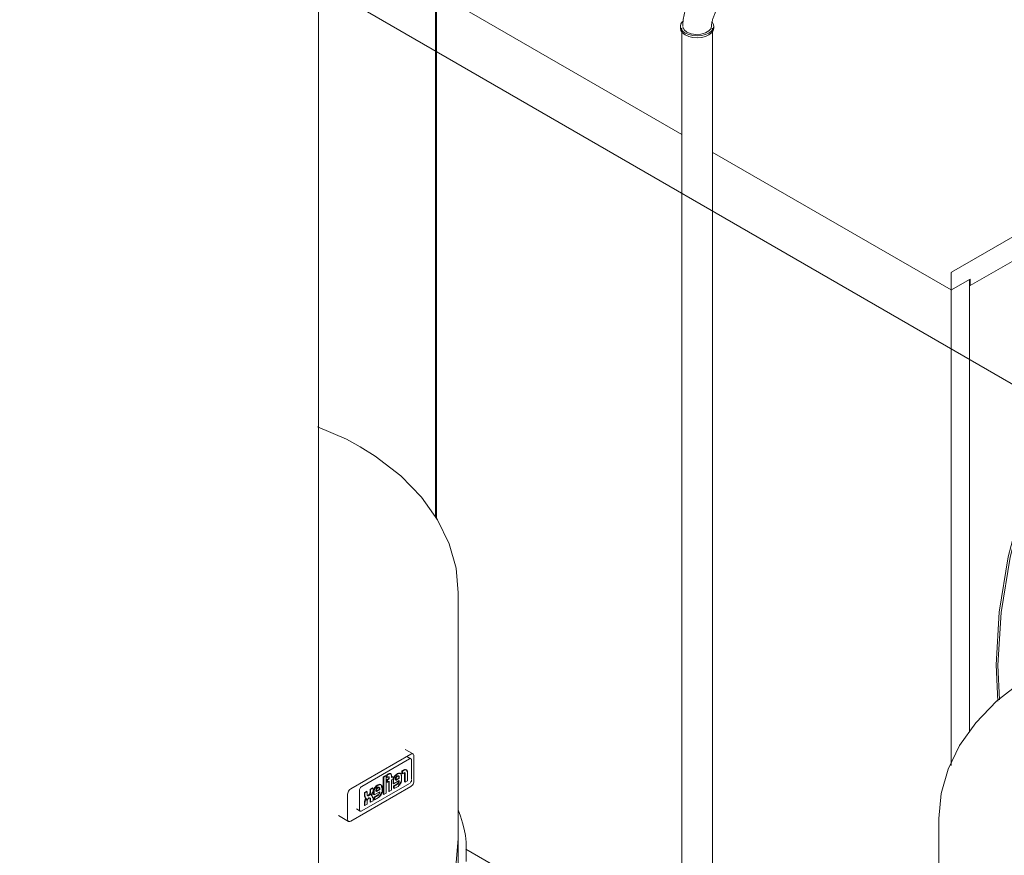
# Model space of a CAD drawing. Header units: metres. Extents: x -54598 to 1827199, y -329446 to -256744.
# Tile 372 of 474: x 226777 to 228143, y -304450 to -303291. Entities that reach past the tile are written whole.
import ezdxf

# ---------------------------------------------------------------- set-up
doc = ezdxf.new("R2010")
doc.units = ezdxf.units.M
for name, color, linetype, lineweight in [('G-ANNO-SYMB', 7, 'Continuous', 9), ('M-EQPM', 7, 'Continuous', 20), ('M-HVAC-DUCT', 70, 'Continuous', 20), ('P-PIPE', 7, 'Continuous', 20)]:
    doc.layers.add(name, color=color, linetype=linetype, lineweight=lineweight)
doc.styles.add('ISO_1.0', font='isocpeur.ttf')

# ---------------------------------------------------------------- blocks, each defined once
blk = doc.blocks.new('Reflex_N - Reflex N500 grey-733570-AKS44')
at = {"layer": 'M-EQPM', "color": 22}
for p, q in [((-12215.5, -14567.2), (-12215.5, -13840.5)), ((-12278.4, -14064), (-12289.2, -14057.8)), ((-12281.5, -14064.3), (-12364.7, -14112.3)), ((-12283.3, -14070.9), (-12349.6, -14109.1)), ((-12349.6, -14109.1), (-12283.3, -14070.9)), ((-12281.2, -14070.6), (-12286.9, -14067.4)), ((-12280.3, -14099.6), (-12280.3, -14072.6)), ((-12280.3, -14072.6), (-12280.3, -14099.6)), ((-12277.2, -14101.6), (-12277.2, -14066.8)), ((-12293.8, -14087.6), (-12291.2, -14086.1)), ((-12290.5, -14086.6), (-12293.1, -14088)), ((-12287.3, -14086.2), (-12288, -14085.8)), ((-12319.7, -14095.8), (-12316.5, -14093.9)), ((-12319.7, -14119.9), (-12319.7, -14095.8)), ((-12319, -14096.2), (-12319.7, -14095.8)), ((-12315.8, -14094.4), (-12319, -14096.2)), ((-12319, -14096.2), (-12319, -14120.3)), ((-12316.5, -14093.9), (-12315.8, -14094.4)), ((-12315.8, -14118.5), (-12315.8, -14094.4)), ((-12314.8, -14093), (-12312.2, -14091.5)), ((-12314.8, -14096.4), (-12314.8, -14093)), ((-12314.1, -14093.4), (-12314.8, -14093)), ((-12314.1, -14096.8), (-12314.8, -14096.4)), ((-12314.5, -14099.6), (-12312, -14098.1)), ((-12314.5, -14102.9), (-12314.5, -14099.6)), ((-12313.8, -14100), (-12314.5, -14099.6)), ((-12311.5, -14091.9), (-12314.1, -14093.4)), ((-12314.1, -14093.4), (-12314.1, -14096.8)), ((-12314.1, -14096.8), (-12312.4, -14095.8)), ((-12311.3, -14098.6), (-12313.8, -14100)), ((-12313.8, -14100), (-12313.8, -14103.3)), ((-12312, -14096), (-12312, -14095.7)), ((-12312, -14098.1), (-12312, -14096)), ((-12311.3, -14098.6), (-12312, -14098.1)), ((-12311.3, -14096.4), (-12311.3, -14098.6)), ((-12309.1, -14091.6), (-12309.8, -14091.2)), ((-12308.1, -14096.7), (-12308.1, -14093.9)), ((-12308.1, -14095.9), (-12306.7, -14095.1)), ((-12306, -14095.5), (-12308.1, -14096.7)), ((-12308.1, -14100), (-12306, -14098.8)), ((-12308.1, -14114), (-12308.1, -14100)), ((-12306, -14095.5), (-12306.7, -14095.1)), ((-12306.1, -14104.9), (-12306.1, -14100.5)), ((-12306, -14098.8), (-12306, -14095.5)), ((-12305.3, -14105.3), (-12297.4, -14100.7)), ((-12305.3, -14100.9), (-12305.3, -14105.3)), ((-12302.8, -14100.1), (-12298.1, -14097.4)), ((-12302.8, -14098.6), (-12302.8, -14100.1)), ((-12302.1, -14100.6), (-12302.8, -14100.1)), ((-12297.4, -14097.8), (-12302.1, -14100.6)), ((-12302.1, -14100.6), (-12302.1, -14099)), ((-12301, -14091.8), (-12299.9, -14091.2)), ((-12299.8, -14095), (-12300.5, -14094.6)), ((-12299.2, -14091.6), (-12300.3, -14092.2)), ((-12298.1, -14097.4), (-12298.1, -14095.8)), ((-12298.1, -14097.4), (-12297.4, -14097.8)), ((-12297.4, -14096.2), (-12297.4, -14097.8)), ((-12297.4, -14100.7), (-12297.4, -14101.6)), ((-12295.6, -14091.2), (-12296.3, -14090.8)), ((-12294.2, -14100.2), (-12294.2, -14094.5)), ((-12293.8, -14091.2), (-12293.8, -14087.6)), ((-12293.1, -14088), (-12293.8, -14087.6)), ((-12293.1, -14091.6), (-12293.8, -14091.2)), ((-12293.1, -14088), (-12293.1, -14091.6)), ((-12293.1, -14091.6), (-12291.2, -14090.5)), ((-12290, -14102.7), (-12290, -14091.2)), ((-12289.3, -14091.6), (-12289.3, -14103.2)), ((-12286, -14101.3), (-12286, -14089.1)), ((-12364.7, -14157.2), (-12281.5, -14109.2)), ((-12352.6, -14114.4), (-12352.6, -14141.3)), ((-12352.6, -14141.3), (-12352.6, -14114.4)), ((-12349.6, -14143.1), (-12283.3, -14104.8)), ((-12283.3, -14104.8), (-12349.6, -14143.1)), ((-12337.9, -14113.1), (-12334.7, -14111.2)), ((-12337.9, -14117.2), (-12337.9, -14113.1)), ((-12337.2, -14113.5), (-12337.9, -14113.1)), ((-12333.9, -14111.6), (-12337.2, -14113.5)), ((-12337.2, -14113.5), (-12337.2, -14117.6)), ((-12333.9, -14111.6), (-12334.7, -14111.2)), ((-12333.9, -14115.4), (-12333.9, -14111.6)), ((-12329.9, -14115.8), (-12325.2, -14113.1)), ((-12329.9, -14114.2), (-12329.9, -14115.8)), ((-12324.5, -14113.5), (-12329.2, -14116.2)), ((-12329.2, -14116.2), (-12329.2, -14114.6)), ((-12328.1, -14107.5), (-12327, -14106.8)), ((-12326.8, -14110.7), (-12327.6, -14110.3)), ((-12326.3, -14107.2), (-12327.4, -14107.9)), ((-12325.2, -14113.1), (-12325.2, -14111.5)), ((-12324.5, -14113.5), (-12325.2, -14113.1)), ((-12324.5, -14111.9), (-12324.5, -14113.5)), ((-12322.7, -14106.9), (-12323.4, -14106.4)), ((-12322, -14109.7), (-12322, -14110.4)), ((-12321.3, -14115.8), (-12321.3, -14110.1)), ((-12313.8, -14103.3), (-12314.5, -14102.9)), ((-12313.8, -14103.3), (-12311.3, -14101.9)), ((-12312, -14115.5), (-12312, -14102.3)), ((-12311.3, -14101.9), (-12311.3, -14115.9)), ((-12311.3, -14115.9), (-12308.1, -14114)), ((-12305.3, -14105.3), (-12306.1, -14104.9)), ((-12305.3, -14108.3), (-12300.6, -14105.6)), ((-12305.3, -14111.6), (-12305.3, -14108.3)), ((-12304.6, -14108.7), (-12305.3, -14108.3)), ((-12304.6, -14112), (-12305.3, -14111.6)), ((-12299.9, -14106), (-12304.6, -14108.7)), ((-12304.6, -14108.7), (-12304.6, -14112)), ((-12304.6, -14112), (-12299.2, -14108.9)), ((-12289.3, -14103.2), (-12290, -14102.7)), ((-12289.3, -14103.2), (-12286, -14101.3)), ((-12369.1, -14119.9), (-12369.1, -14154.7)), ((-12345.9, -14117.7), (-12342.6, -14115.8)), ((-12345.9, -14121.4), (-12345.9, -14117.7)), ((-12345.2, -14118.1), (-12345.9, -14117.7)), ((-12341.9, -14116.3), (-12345.2, -14118.1)), ((-12345.2, -14118.1), (-12345.2, -14121.8)), ((-12344.2, -14125), (-12343.5, -14125.5)), ((-12343.1, -14125.6), (-12343.8, -14125.2)), ((-12341.9, -14116.3), (-12342.6, -14115.8)), ((-12341.9, -14120.4), (-12341.9, -14116.3)), ((-12339.6, -14121.6), (-12340.3, -14121.2)), ((-12339.6, -14125.5), (-12340.3, -14125.1)), ((-12337.9, -14130.4), (-12337.9, -14126.3)), ((-12337.2, -14126.7), (-12337.2, -14130.8)), ((-12335.6, -14121.7), (-12336.3, -14121.3)), ((-12333.9, -14129), (-12333.9, -14125.3)), ((-12333.1, -14120.4), (-12333.1, -14116.1)), ((-12332.4, -14120.9), (-12333.1, -14120.4)), ((-12332.4, -14120.9), (-12324.5, -14116.3)), ((-12332.4, -14116.6), (-12332.4, -14120.9)), ((-12332.4, -14123.9), (-12327.7, -14121.2)), ((-12332.4, -14127.3), (-12332.4, -14123.9)), ((-12331.7, -14124.3), (-12332.4, -14123.9)), ((-12331.7, -14127.7), (-12332.4, -14127.3)), ((-12327, -14121.6), (-12331.7, -14124.3)), ((-12331.7, -14124.3), (-12331.7, -14127.7)), ((-12331.7, -14127.7), (-12326.3, -14124.5)), ((-12329.2, -14116.2), (-12329.9, -14115.8)), ((-12324.5, -14116.3), (-12324.5, -14117.3)), ((-12319, -14120.3), (-12319.7, -14119.9)), ((-12319, -14120.3), (-12315.8, -14118.5)), ((-12311.3, -14115.9), (-12312, -14115.5)), ((-12356.9, -14140.3), (-12351.7, -14143.3)), ((-12345.9, -14135), (-12345.9, -14131.3)), ((-12345.2, -14131.8), (-12345.9, -14131.3)), ((-12345.2, -14135.4), (-12345.9, -14135)), ((-12345.2, -14131.8), (-12345.2, -14135.4)), ((-12345.2, -14135.4), (-12341.9, -14133.6)), ((-12341.9, -14133.6), (-12341.9, -14129.5)), ((-12337.2, -14130.8), (-12337.9, -14130.4)), ((-12337.2, -14130.8), (-12333.9, -14129)), ((-12382, -14149.4), (-12367.8, -14157.5)), ((-12204.5, -14204.1), (-12204.5, -14195.4))]:
    blk.add_line(p, q, dxfattribs=at)
for points in [[(-12411.1, -13610.2, 0), (-12370.7, -13627.4, 0), (-12351.5, -13637.8, 0)], [(-12215.5, -13840.5, 0), (-12218.7, -13806.1, 0), (-12228.2, -13772.3, 0), (-12244.2, -13739.4, 0), (-12266.6, -13707.8, 0), (-12295.5, -13678, 0), (-12330.8, -13650.7, 0), (-12351.5, -13637.8, 0)], [(-12280.3, -14072.6, 0), (-12280.4, -14071.8, 0), (-12280.7, -14071.1, 0), (-12281.2, -14070.6, 0), (-12281.8, -14070.5, 0), (-12282.5, -14070.5, 0), (-12283.3, -14070.9, 0)], [(-12283.3, -14070.9, 0), (-12282.5, -14070.5, 0), (-12281.8, -14070.5, 0), (-12281.2, -14070.6, 0), (-12280.7, -14071.1, 0), (-12280.4, -14071.8, 0), (-12280.3, -14072.6, 0)], [(-12277.2, -14066.8, 0), (-12277.3, -14065.6, 0), (-12277.7, -14064.6, 0), (-12278.4, -14064, 0), (-12279.3, -14063.7, 0), (-12280.4, -14063.8, 0), (-12281.5, -14064.3, 0)], [(-12291.2, -14086.1, 0), (-12290.1, -14085.6, 0), (-12289, -14085.5, 0), (-12288, -14085.8, 0), (-12287.3, -14086.5, 0), (-12286.9, -14087.5, 0), (-12286.7, -14088.7, 0)], [(-12286, -14089.1, 0), (-12286.2, -14087.9, 0), (-12286.6, -14086.9, 0), (-12287.3, -14086.2, 0), (-12288.3, -14085.9, 0), (-12289.3, -14086.1, 0), (-12290.5, -14086.6, 0)], [(-12312.2, -14091.5, 0), (-12311.3, -14091.1, 0), (-12310.5, -14091, 0), (-12309.8, -14091.2, 0), (-12309.2, -14091.7, 0), (-12308.9, -14092.5, 0), (-12308.8, -14093.4, 0)], [(-12312.1, -14095.7, 0), (-12311.8, -14095.7, 0), (-12311.6, -14095.8, 0), (-12311.4, -14095.9, 0), (-12311.3, -14096.2, 0), (-12311.3, -14096.4, 0)], [(-12308.1, -14093.9, 0), (-12308.2, -14092.9, 0), (-12308.5, -14092.1, 0), (-12309.1, -14091.6, 0), (-12309.8, -14091.4, 0), (-12310.6, -14091.5, 0), (-12311.5, -14091.9, 0)], [(-12306.1, -14100.5, 0), (-12305.9, -14098.9, 0), (-12305.4, -14097.2, 0), (-12304.6, -14095.6, 0), (-12303.5, -14094, 0), (-12302.3, -14092.8, 0), (-12301, -14091.8, 0)], [(-12300.3, -14092.2, 0), (-12301.6, -14093.2, 0), (-12302.8, -14094.4, 0), (-12303.9, -14096, 0), (-12304.7, -14097.6, 0), (-12305.2, -14099.3, 0), (-12305.3, -14100.9, 0)], [(-12300.5, -14094.6, 0), (-12301, -14095, 0), (-12301.5, -14095.4, 0), (-12301.9, -14096, 0), (-12302.3, -14096.6, 0), (-12302.6, -14097.3, 0), (-12302.8, -14097.9, 0), (-12302.8, -14098.6, 0)], [(-12302.1, -14099, 0), (-12302, -14098.3, 0), (-12301.9, -14097.7, 0), (-12301.6, -14097, 0), (-12301.2, -14096.4, 0), (-12300.8, -14095.8, 0), (-12300.3, -14095.4, 0), (-12299.8, -14095, 0)], [(-12298.1, -14095.8, 0), (-12298.2, -14095.3, 0), (-12298.3, -14094.8, 0), (-12298.6, -14094.5, 0), (-12299, -14094.3, 0), (-12299.5, -14094.2, 0), (-12299.9, -14094.4, 0), (-12300.5, -14094.6, 0)], [(-12299.9, -14091.2, 0), (-12298.6, -14090.6, 0), (-12297.4, -14090.5, 0), (-12296.3, -14090.8, 0), (-12295.5, -14091.5, 0), (-12295, -14092.6, 0), (-12294.9, -14094, 0)], [(-12299.8, -14095, 0), (-12299.2, -14094.8, 0), (-12298.7, -14094.7, 0), (-12298.3, -14094.7, 0), (-12297.9, -14094.9, 0), (-12297.6, -14095.2, 0), (-12297.5, -14095.7, 0), (-12297.4, -14096.2, 0)], [(-12294.2, -14094.5, 0), (-12294.3, -14093.1, 0), (-12294.8, -14091.9, 0), (-12295.6, -14091.2, 0), (-12296.7, -14090.9, 0), (-12297.9, -14091, 0), (-12299.2, -14091.6, 0)], [(-12299.2, -14108.9, 0), (-12297.9, -14107.9, 0), (-12296.7, -14106.7, 0), (-12295.6, -14105.1, 0), (-12294.8, -14103.5, 0), (-12294.3, -14101.8, 0), (-12294.2, -14100.2, 0)], [(-12290, -14091.2, 0), (-12290, -14090.7, 0), (-12290.2, -14090.3, 0), (-12290.5, -14090, 0), (-12291, -14089.8, 0)], [(-12290.7, -14090.3, 0), (-12290.2, -14090.2, 0), (-12289.8, -14090.4, 0), (-12289.5, -14090.7, 0), (-12289.3, -14091.1, 0), (-12289.3, -14091.6, 0)], [(-12282.5, -14104.3, 0), (-12281.8, -14103.5, 0), (-12281.2, -14102.6, 0), (-12280.7, -14101.6, 0), (-12280.4, -14100.5, 0)], [(-12280.4, -14100.5, 0), (-12280.7, -14101.6, 0), (-12281.2, -14102.6, 0), (-12281.8, -14103.5, 0), (-12282.5, -14104.3, 0)], [(-12364.7, -14112.3, 0), (-12365.9, -14113.2, 0), (-12366.9, -14114.3, 0), (-12367.8, -14115.6, 0), (-12368.5, -14117, 0), (-12368.9, -14118.5, 0), (-12369.1, -14119.9, 0)], [(-12349.6, -14109.1, 0), (-12350.3, -14109.7, 0), (-12351.1, -14110.5, 0), (-12351.7, -14111.4, 0), (-12352.2, -14112.4, 0), (-12352.5, -14113.4, 0), (-12352.6, -14114.4, 0)], [(-12352.6, -14114.4, 0), (-12352.5, -14113.4, 0), (-12352.2, -14112.4, 0), (-12351.7, -14111.4, 0), (-12351.1, -14110.5, 0), (-12350.3, -14109.7, 0), (-12349.6, -14109.1, 0)], [(-12333.1, -14116.1, 0), (-12333, -14114.5, 0), (-12332.5, -14112.9, 0), (-12331.7, -14111.2, 0), (-12330.6, -14109.7, 0), (-12329.4, -14108.4, 0), (-12328.1, -14107.5, 0)], [(-12327.4, -14107.9, 0), (-12328.7, -14108.8, 0), (-12329.9, -14110.1, 0), (-12331, -14111.6, 0), (-12331.8, -14113.3, 0), (-12332.3, -14115, 0), (-12332.4, -14116.6, 0)], [(-12327.6, -14110.3, 0), (-12328.1, -14110.6, 0), (-12328.6, -14111.1, 0), (-12329, -14111.6, 0), (-12329.4, -14112.2, 0), (-12329.7, -14112.9, 0), (-12329.8, -14113.6, 0), (-12329.9, -14114.2, 0)], [(-12329.2, -14114.6, 0), (-12329.1, -14114, 0), (-12329, -14113.3, 0), (-12328.7, -14112.7, 0), (-12328.3, -14112, 0), (-12327.9, -14111.5, 0), (-12327.4, -14111, 0), (-12326.8, -14110.7, 0)], [(-12325.2, -14111.5, 0), (-12325.3, -14110.9, 0), (-12325.4, -14110.5, 0), (-12325.7, -14110.1, 0), (-12326.1, -14109.9, 0), (-12326.5, -14109.9, 0), (-12327, -14110, 0), (-12327.6, -14110.3, 0)], [(-12327, -14106.8, 0), (-12325.7, -14106.2, 0), (-12324.5, -14106.1, 0), (-12323.4, -14106.4, 0), (-12322.6, -14107.2, 0), (-12322.1, -14108.3, 0), (-12322, -14109.7, 0)], [(-12326.8, -14110.7, 0), (-12326.3, -14110.4, 0), (-12325.8, -14110.3, 0), (-12325.4, -14110.3, 0), (-12325, -14110.5, 0), (-12324.7, -14110.9, 0), (-12324.6, -14111.3, 0), (-12324.5, -14111.9, 0)], [(-12321.3, -14110.1, 0), (-12321.4, -14108.7, 0), (-12321.9, -14107.6, 0), (-12322.7, -14106.9, 0), (-12323.8, -14106.5, 0), (-12325, -14106.6, 0), (-12326.3, -14107.2, 0)], [(-12300.6, -14105.6, 0), (-12300, -14105.1, 0), (-12299.4, -14104.5, 0), (-12298.8, -14103.7, 0), (-12298.4, -14102.9, 0), (-12298.2, -14102, 0), (-12298.1, -14101.2, 0)], [(-12297.4, -14101.6, 0), (-12297.5, -14102.4, 0), (-12297.7, -14103.3, 0), (-12298.1, -14104.1, 0), (-12298.7, -14104.9, 0), (-12299.3, -14105.5, 0), (-12299.9, -14106, 0)], [(-12295, -14101.4, 0), (-12295.5, -14103.1, 0), (-12296.3, -14104.7, 0), (-12297.4, -14106.3, 0), (-12298.6, -14107.5, 0)], [(-12281.5, -14109.2, 0), (-12280.4, -14108.4, 0), (-12279.3, -14107.3, 0), (-12278.4, -14105.9, 0), (-12277.7, -14104.5, 0), (-12277.3, -14103, 0), (-12277.2, -14101.6, 0)], [(-12343.8, -14125.2, 0), (-12344.7, -14124.7, 0), (-12345.3, -14123.9, 0), (-12345.7, -14122.8, 0), (-12345.9, -14121.4, 0)], [(-12345.9, -14131.3, 0), (-12345.7, -14129.9, 0), (-12345.3, -14128.3, 0), (-12344.7, -14126.7, 0), (-12343.8, -14125.2, 0)], [(-12345.2, -14121.8, 0), (-12345, -14123.2, 0), (-12344.6, -14124.3, 0), (-12344, -14125.1, 0), (-12343.1, -14125.6, 0)], [(-12343.1, -14125.6, 0), (-12344, -14127.1, 0), (-12344.6, -14128.7, 0), (-12345, -14130.3, 0), (-12345.2, -14131.8, 0)], [(-12341.7, -14126.4, 0), (-12342.1, -14127.1, 0), (-12342.4, -14127.7, 0), (-12342.6, -14128.4, 0), (-12342.6, -14129, 0)], [(-12342.4, -14121, 0), (-12342.1, -14121.3, 0), (-12341.7, -14121.5, 0), (-12341.3, -14121.6, 0), (-12340.8, -14121.5, 0), (-12340.3, -14121.2, 0)], [(-12339.6, -14121.6, 0), (-12340.1, -14121.9, 0), (-12340.6, -14122, 0), (-12341, -14121.9, 0), (-12341.4, -14121.7, 0), (-12341.7, -14121.4, 0), (-12341.9, -14120.9, 0)], [(-12341.9, -14129.5, 0), (-12341.9, -14128.8, 0), (-12341.7, -14128.2, 0), (-12341.4, -14127.5, 0), (-12341, -14126.9, 0), (-12340.6, -14126.3, 0), (-12340.1, -14125.8, 0), (-12339.6, -14125.5, 0)], [(-12340.3, -14121.2, 0), (-12339.7, -14120.9, 0), (-12339.3, -14120.4, 0), (-12338.8, -14119.8, 0), (-12338.4, -14119.2, 0), (-12338.1, -14118.5, 0), (-12338, -14117.9, 0), (-12337.9, -14117.2, 0)], [(-12338.6, -14124.9, 0), (-12338.8, -14124.8, 0), (-12339.3, -14124.7, 0), (-12339.7, -14124.8, 0), (-12340.3, -14125.1, 0)], [(-12337.2, -14117.6, 0), (-12337.3, -14118.3, 0), (-12337.4, -14118.9, 0), (-12337.7, -14119.6, 0), (-12338.1, -14120.2, 0), (-12338.5, -14120.8, 0), (-12339, -14121.3, 0), (-12339.6, -14121.6, 0)], [(-12339.6, -14125.5, 0), (-12339, -14125.2, 0), (-12338.5, -14125.1, 0), (-12338.1, -14125.2, 0), (-12337.7, -14125.4, 0), (-12337.4, -14125.7, 0), (-12337.3, -14126.2, 0), (-12337.2, -14126.7, 0)], [(-12337.9, -14126.3, 0), (-12338, -14125.8, 0), (-12338.1, -14125.3, 0)], [(-12334.8, -14116.4, 0), (-12335.2, -14118, 0), (-12335.8, -14119.6, 0), (-12336.7, -14121.1, 0)], [(-12336, -14121.5, 0), (-12335.1, -14120, 0), (-12334.5, -14118.4, 0), (-12334.1, -14116.9, 0), (-12333.9, -14115.4, 0)], [(-12333.9, -14125.3, 0), (-12334.1, -14124, 0), (-12334.5, -14122.9, 0), (-12335.1, -14122.1, 0), (-12336, -14121.5, 0)], [(-12335.8, -14121.6, 0), (-12335.2, -14122.5, 0), (-12334.8, -14123.6, 0), (-12334.7, -14124.9, 0)], [(-12327.7, -14121.2, 0), (-12327.1, -14120.7, 0), (-12326.5, -14120.1, 0), (-12325.9, -14119.3, 0), (-12325.5, -14118.5, 0), (-12325.3, -14117.7, 0), (-12325.2, -14116.9, 0)], [(-12324.5, -14117.3, 0), (-12324.6, -14118.1, 0), (-12324.8, -14118.9, 0), (-12325.2, -14119.7, 0), (-12325.7, -14120.5, 0), (-12326.4, -14121.1, 0), (-12327, -14121.6, 0)], [(-12326.3, -14124.5, 0), (-12325, -14123.6, 0), (-12323.8, -14122.3, 0), (-12322.7, -14120.8, 0), (-12321.9, -14119.1, 0), (-12321.4, -14117.4, 0), (-12321.3, -14115.8, 0)], [(-12322.1, -14117, 0), (-12322.6, -14118.7, 0), (-12323.4, -14120.4, 0), (-12324.5, -14121.9, 0), (-12325.7, -14123.2, 0)], [(-12352.6, -14141.3, 0), (-12352.5, -14142.2, 0), (-12352.2, -14142.8, 0), (-12351.7, -14143.3, 0), (-12351.1, -14143.5, 0), (-12350.3, -14143.4, 0), (-12349.6, -14143.1, 0)], [(-12349.6, -14143.1, 0), (-12350.3, -14143.4, 0), (-12351.1, -14143.5, 0), (-12351.7, -14143.3, 0), (-12352.2, -14142.8, 0), (-12352.5, -14142.2, 0), (-12352.6, -14141.3, 0)], [(-12204.5, -14195.4, 0), (-12204.8, -14186.3, 0), (-12205.7, -14177.3, 0), (-12207.3, -14168.3, 0), (-12209.5, -14159.4, 0), (-12212.3, -14150.5, 0), (-12215.7, -14141.7, 0)], [(-12369.1, -14154.7, 0), (-12368.9, -14155.9, 0), (-12368.5, -14156.9, 0), (-12367.8, -14157.5, 0), (-12366.9, -14157.8, 0), (-12365.9, -14157.7, 0), (-12364.7, -14157.2, 0)], [(-12410.9, -14379.3, 0), (-12405.4, -14377.6, 0), (-12349.1, -14355.3, 0), (-12300.8, -14327.5, 0), (-12262.2, -14294.9, 0), (-12234.6, -14258.9, 0), (-12219, -14220.5, 0), (-12215.9, -14181.1, 0)], [(-12204.5, -14204.1, 0), (-12204.8, -14213.2, 0)]]:
    blk.add_polyline3d(points, dxfattribs=at)
blk = doc.blocks.new('PREXTHERM RSW 1250 - PREXTHERM RSW 1250-733596-AKS44')
at = {"layer": 'M-EQPM'}
for p, q in [((-12247.4, -13008.2), (-12247.4, -13736.2)), ((-12245.9, -13738.4), (-12245.9, -13009)), ((-12245.8, -13008.1), (-11905.3, -13204.7)), ((-10966.6, -13070), (-11531.2, -13395.9)), ((-11505, -13414.3), (-10966.1, -13103.1)), ((-11863.1, -13229.1), (-11531.6, -13420.4)), ((-11531.8, -13396.9), (-11531.8, -13420.1)), ((-11531.2, -13420.4), (-11505, -13405.3)), ((-11506.3, -13406), (-11531.2, -13420.4)), ((-11506.3, -14032.7), (-11506.3, -13406)), ((-11505, -13414.3), (-11506.3, -13413.5)), ((-11505, -13405.3), (-11505, -13414.3)), ((-11531.8, -13421.4), (-11531.8, -14079.8)), ((-11469, -13940.4), (-11466.7, -13990.9)), ((-11466.6, -13940.6), (-11464.5, -13989.1)), ((-12205.2, -14195.9), (-11905.2, -14369.1))]:
    blk.add_line(p, q, dxfattribs=at)
for points in [[(-11531.2, -13395.9, 0), (-11531.3, -13396, 0), (-11531.5, -13396.2, 0), (-11531.6, -13396.3, 0), (-11531.7, -13396.5, 0), (-11531.7, -13396.7, 0), (-11531.8, -13396.9, 0)], [(-11531.8, -13420.1, 0), (-11531.7, -13420.2, 0), (-11531.7, -13420.4, 0), (-11531.6, -13420.4, 0), (-11531.5, -13420.5, 0), (-11531.3, -13420.5, 0), (-11531.2, -13420.4, 0)], [(-11531.2, -13420.4, 0), (-11531.3, -13420.5, 0), (-11531.5, -13420.7, 0), (-11531.6, -13420.8, 0), (-11531.7, -13421, 0), (-11531.7, -13421.2, 0), (-11531.8, -13421.4, 0)], [(-11430.7, -13708.6, 0), (-11431.7, -13711.8, 0), (-11452.3, -13790.5, 0), (-11464.8, -13867.2, 0), (-11469, -13940.4, 0)], [(-11428.6, -13709.9, 0), (-11429.4, -13712.6, 0), (-11449.9, -13791.1, 0), (-11462.4, -13867.6, 0), (-11466.6, -13940.6, 0)]]:
    blk.add_polyline3d(points, dxfattribs=at)
blk = doc.blocks.new('Reflex_N - Reflex N500 grey-V349-AKS44')
at = {"layer": 'M-EQPM', "color": 22}
blk.add_line((-11548.7, -14153.3), (-11548.7, -14880), dxfattribs=at)
blk.add_polyline3d([(-11548.7, -14153.3, 0), (-11545.5, -14119, 0), (-11535.9, -14085.2, 0), (-11519.9, -14052.2, 0), (-11497.5, -14020.6, 0), (-11468.6, -13990.8, 0), (-11433.3, -13963.5, 0), (-11412.7, -13950.7, 0)], dxfattribs=at)
blk = doc.blocks.new('ADSK_ЧугунРезьба_Угольник_ГОСТ8946-75 - Неоцинкованные-733586-AKS44')
at = {"layer": 'P-PIPE', "color": 22}
for p, q in [((-11861.6, -12978), (-11863.9, -12979.3)), ((-11848.4, -12985.9), (-11852.3, -12983)), ((-11840.7, -13019.5), (-11838.4, -13018.2)), ((-11907.3, -13054.5), (-11907.3, -13057.1)), ((-11903.9, -13052.7), (-11904.1, -13054.5)), ((-11860.9, -13057.1), (-11860.9, -13054.5))]:
    blk.add_line(p, q, dxfattribs=at)
for points in [[(-11852.3, -12980.4, 0), (-11856.5, -12978.6, 0), (-11860.5, -12978.2, 0), (-11863.9, -12979.3, 0), (-11866.5, -12981.7, 0), (-11868.1, -12985.3, 0)], [(-11861.6, -12978, 0), (-11858.2, -12976.9, 0), (-11854.3, -12977.3, 0), (-11850, -12979.1, 0)], [(-11847.4, -13020.3, 0), (-11844.1, -13020.5, 0), (-11840.7, -13019.5, 0), (-11838.1, -13017, 0), (-11836.5, -13013.4, 0), (-11835.9, -13008.8, 0), (-11836.5, -13003.6, 0), (-11838.1, -12998.1, 0), (-11840.7, -12992.7, 0), (-11844.1, -12987.7, 0), (-11848.1, -12983.5, 0), (-11852.3, -12980.4, 0)], [(-11850, -12979.1, 0), (-11845.8, -12982.2, 0), (-11841.8, -12986.4, 0), (-11838.4, -12991.4, 0), (-11835.8, -12996.8, 0), (-11834.2, -13002.3, 0), (-11833.6, -13007.5, 0), (-11834.2, -13012.1, 0), (-11835.8, -13015.7, 0)], [(-11862.3, -12982.1, 0), (-11864.2, -12983.2, 0), (-11866, -12984.3, 0), (-11867.8, -12985.6, 0), (-11869.5, -12986.9, 0), (-11871.2, -12988.2, 0), (-11872.9, -12989.6, 0), (-11874.5, -12991.1, 0), (-11876.2, -12992.6, 0), (-11877.7, -12994.1, 0), (-11879.3, -12995.7, 0), (-11880.8, -12997.4, 0), (-11882.2, -12999.1, 0), (-11883.7, -13000.8, 0), (-11885.1, -13002.6, 0), (-11886.4, -13004.4, 0), (-11887.7, -13006.2, 0), (-11889, -13008.1, 0), (-11890.2, -13010, 0), (-11891.4, -13011.9, 0), (-11892.5, -13013.8, 0), (-11893.6, -13015.8, 0), (-11894.7, -13017.8, 0), (-11895.7, -13019.9, 0), (-11896.6, -13021.9, 0), (-11897.5, -13024, 0), (-11898.4, -13026, 0), (-11899.1, -13028.1, 0), (-11899.9, -13030.3, 0), (-11900.6, -13032.4, 0), (-11901.2, -13034.5, 0), (-11901.8, -13036.6, 0), (-11902.3, -13038.8, 0), (-11902.7, -13040.9, 0), (-11903.1, -13043.1, 0), (-11903.5, -13045.3, 0), (-11903.7, -13047.4, 0), (-11903.9, -13049.6, 0), (-11904.1, -13051.7, 0), (-11904.1, -13053.9, 0), (-11904.1, -13054.5, 0)], [(-11852.3, -12983, 0), (-11857.1, -12981.2, 0), (-11861.4, -12981.6, 0)], [(-11843.2, -13017.1, 0), (-11840, -13014.6, 0), (-11838.4, -13010.2, 0), (-11838.4, -13004.6, 0), (-11840, -12998.3, 0), (-11843.2, -12992.1, 0), (-11847.5, -12986.8, 0)], [(-11842.3, -13016.7, 0), (-11843, -13017.1, 0), (-11843.7, -13017.6, 0), (-11844.5, -13018.1, 0), (-11845.2, -13018.7, 0), (-11846, -13019.3, 0), (-11846.8, -13020, 0), (-11847.6, -13020.7, 0), (-11848.5, -13021.4, 0), (-11849.3, -13022.3, 0), (-11850.1, -13023.1, 0), (-11850.9, -13024, 0), (-11851.7, -13025, 0), (-11852.5, -13025.9, 0), (-11853.3, -13026.9, 0), (-11854.1, -13028, 0), (-11854.9, -13029, 0), (-11855.6, -13030.1, 0), (-11856.3, -13031.3, 0), (-11857, -13032.4, 0), (-11857.7, -13033.6, 0), (-11858.4, -13034.7, 0), (-11859, -13035.9, 0), (-11859.6, -13037.1, 0), (-11860.1, -13038.3, 0), (-11860.6, -13039.5, 0), (-11861.1, -13040.7, 0), (-11861.6, -13041.9, 0), (-11862, -13043, 0), (-11862.4, -13044.2, 0), (-11862.7, -13045.4, 0), (-11863, -13046.5, 0), (-11863.3, -13047.6, 0), (-11863.5, -13048.7, 0), (-11863.7, -13049.7, 0), (-11863.8, -13050.7, 0), (-11864, -13051.7, 0), (-11864, -13052.6, 0), (-11864.1, -13053.5, 0), (-11864.1, -13054.3, 0), (-11864.1, -13054.5, 0)], [(-11836.2, -13016.2, 0), (-11838.4, -13018.2, 0), (-11839.6, -13018.7, 0)], [(-11904.2, -13047.8, 0), (-11906.5, -13051, 0), (-11907.3, -13054.5, 0), (-11906.5, -13058, 0), (-11904.2, -13061.2, 0), (-11900.5, -13064, 0)], [(-11900.5, -13064, 0), (-11895.7, -13066.1, 0), (-11890.1, -13067.4, 0), (-11884.1, -13067.9, 0), (-11878.1, -13067.4, 0), (-11872.5, -13066.1, 0), (-11867.7, -13064, 0), (-11864, -13061.2, 0), (-11861.7, -13058, 0), (-11860.9, -13054.5, 0), (-11861.7, -13051, 0), (-11863.4, -13048.4, 0)], [(-11900.5, -13066.6, 0), (-11904.2, -13063.8, 0), (-11906.5, -13060.6, 0), (-11907.3, -13057.1, 0), (-11907.2, -13055.8, 0)], [(-11904, -13055.5, 0), (-11902.2, -13059.4, 0), (-11898.3, -13062.7, 0)], [(-11861, -13055.8, 0), (-11860.9, -13057.1, 0), (-11861.7, -13060.6, 0), (-11864, -13063.8, 0), (-11867.7, -13066.6, 0), (-11872.5, -13068.7, 0), (-11878.1, -13070, 0), (-11884.1, -13070.5, 0), (-11890.1, -13070, 0), (-11895.7, -13068.7, 0), (-11900.5, -13066.6, 0)], [(-11898.3, -13062.7, 0), (-11892.6, -13065, 0), (-11885.9, -13066, 0), (-11878.9, -13065.6, 0), (-11872.6, -13063.9, 0), (-11867.7, -13061.1, 0), (-11864.8, -13057.5, 0), (-11864.2, -13053.5, 0)]]:
    blk.add_polyline3d(points, dxfattribs=at)
blk = doc.blocks.new('fadffsaf')
at = {"layer": 'G-ANNO-SYMB'}
blk.add_line((458035.9, 85779.8), (466386.6, 80958.5), dxfattribs=at)
at = {"layer": 'M-HVAC-DUCT', "color": 5}
blk.add_line((462240, 81593.3), (462240, 84889.9), dxfattribs=at)
at = {"layer": 'P-PIPE', "color": 22}
for p, q in [((462744.4, 83290.5), (462744.4, 81936.2)), ((462786.7, 81936.2), (462786.7, 83290.5))]:
    blk.add_line(p, q, dxfattribs=at)
at = {"layer": 'M-EQPM'}
blk.add_blockref('PREXTHERM RSW 1250 - PREXTHERM RSW 1250-733596-AKS44', (474649.7, 96347.6), dxfattribs=at)
at = {"layer": 'M-EQPM', "color": 22}
for name in ['Reflex_N - Reflex N500 grey-733570-AKS44', 'Reflex_N - Reflex N500 grey-V349-AKS44']:
    blk.add_blockref(name, (474649.7, 96347.6), dxfattribs=at)
at = {"layer": 'P-PIPE', "color": 22}
blk.add_blockref('ADSK_ЧугунРезьба_Угольник_ГОСТ8946-75 - Неоцинкованные-733586-AKS44', (474649.7, 96347.6), dxfattribs=at)

msp = doc.modelspace()

# ---------------------------------------------------------------- block references
at = {"color": 5, "lineweight": 30}
msp.add_blockref('fadffsaf', (-235048.8, -386593), dxfattribs=at)

# ---------------------------------------------------------------- texts
at = {"insert": (-31447.3, -294346.1), "char_height": 296.352, "width": 15926.819, "attachment_point": 1, "style": 'ISO_1.0'}
msp.add_mtext('\\pi6266.79412;ОБЩИЕ УКАЗАНИЯ.\\P\\pi7963.40932;\\P\\pi0; Данный   рабочий  проект выполнен согласно   задания   на  проектирование.\\PКотельная блочная  {\\C7;1100Гн} предназначена для снабжения теплом .\\P Расчетная температура наружного воздуха tнар.= -14°С.\\P Котельная блочная транспортабельная автоматизированная  {\\C7;1100Гн} производительностью 1.200 МВт смонтирована на прочной раме и поставляется в 100% заводской готовности.\\P Теплоснабжение осуществляется по открытой схеме по температурному графику 90-70°С (2-х трубная система).\\P Котельная комплектуется 2 водогрейными  автоматизированными  котлами  {\\fISOCPEUR|b0|i0|c238|p34;1} котел {\\C0;КВа-0,58\\C7;Гн}.  Котел  оборудован газовыми  горелками.\\PРасход газа на {\\fISOCPEUR|b0|i0|c238|p34;1} котел  {\\C0;КВа-0,46\\C7;Гн}.        -56.8 м3/ч.\\P Внутри блочной котельной располагаются водоподготовительная система, сетевые циркуляционные насосы,  а также электрооборудование, КИП и А (щиты управления, входные распределительные устройства, пульты управления и другое вспомогательное оборудование.\\P Дымовые трубы  поставляются  заводом-изготовителем.\\P Котельная  II  степени  огнестойкости.', dxfattribs=at)

doc.saveas('drawing.dxf')
